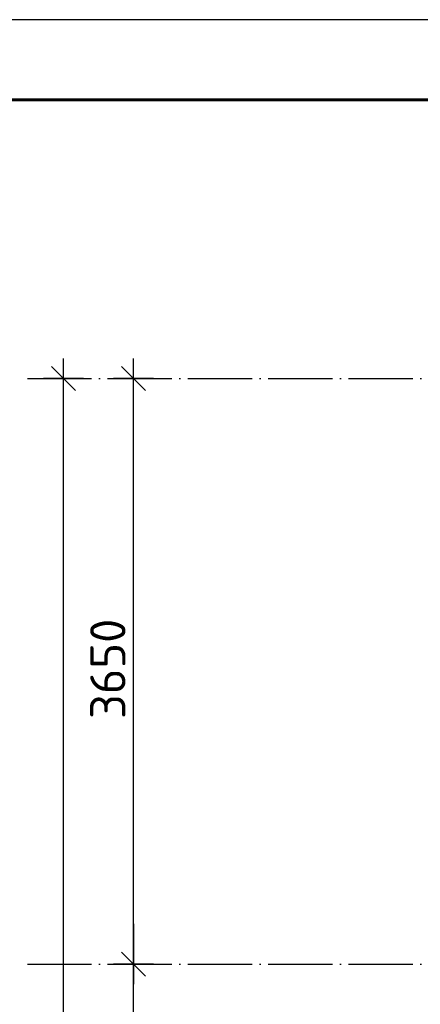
# Model space of a CAD drawing. Header units: millimetres. Extents: x 40580 to 559114, y -343730 to 81020.
# Tile 498 of 656: x 379981 to 382476, y -43532 to -37394. Entities that reach past the tile are written whole.
import ezdxf

# ---------------------------------------------------------------- set-up
doc = ezdxf.new("R2010")
doc.units = ezdxf.units.MM
doc.linetypes.add('______11', pattern=[500, 400, -50, 0, -50])
doc.linetypes.add('______5', pattern=[1100, 800, -100, 100, -100])
for name, color, linetype in [('___________________', 253, '______5'), ('______________________', 7, 'Continuous'), ('Тонкие', 7, 'Continuous')]:
    doc.layers.add(name, color=color, linetype=linetype)
doc.styles.add('ISOCPEUR', font='isocpeur.ttf')

# ---------------------------------------------------------------- blocks, each defined once
blk = doc.blocks.new('Из_буфера8386')
at = {"linetype": 'Continuous', "lineweight": 25, "ltscale": 100}
blk.add_lwpolyline([(61.9, 59400), (61.9, 0), (42061.9, 0), (42061.9, 59400), (61.9, 59400)], dxfattribs=at)
blk.add_lwpolyline([(61.9, 59400), (61.9, 0), (42061.9, 0), (42061.9, 59400), (61.9, 59400)], dxfattribs=at)
at = {"linetype": 'Continuous', "lineweight": 60, "ltscale": 100}
blk.add_lwpolyline([(2061.9, 58900), (2061.9, 500), (41561.9, 500), (41561.9, 58900), (2061.9, 58900)], dxfattribs=at)
blk = doc.blocks.new('ALL_ML_STRICH')
at = {"color": 0, "linetype": 'ByBlock', "lineweight": -2}
for p, q in [((0, -0.5), (0, 0.5)), ((-0.3, -0.3), (0.3, 0.3)), ((-1, 0), (0.5, 0))]:
    blk.add_line(p, q, dxfattribs=at)

msp = doc.modelspace()

# ---------------------------------------------------------------- linework, layer by layer
at = {"layer": '___________________', "color": 253, "linetype": '______11'}
for p, q in [((380028.1, -39631, -3800), (397008.1, -39631, -3800)), ((380028.1, -43281, -3800), (397008.1, -43281, -3800))]:
    msp.add_line(p, q, dxfattribs=at)
at = {"layer": '______________________', "color": 253, "linetype": 'Continuous'}
msp.add_line((380360.3, -39631, -3800), (380253.8, -39631, -3800), dxfattribs=at)
at = {"layer": '______________________', "color": 7, "linetype": 'Continuous'}
for p, q in [((380253.8, -86121, -3800), (380253.8, -39631, -3800)), ((380689.5, -43281, -3800), (380689.5, -39631, -3800)), ((380689.5, -46581, -3800), (380689.5, -43281, -3800))]:
    msp.add_line(p, q, dxfattribs=at)

# ---------------------------------------------------------------- block references
at = {"layer": '______________________', "color": 7, "linetype": 'Continuous', "xscale": 250, "yscale": 250, "zscale": 250}
for p, rotation in [((380253.8, -39631, -3800), 90), ((380689.5, -39631, -3800), 90), ((380689.5, -43281, -3800), 270), ((380689.5, -43281, -3800), 90)]:
    msp.add_blockref('ALL_ML_STRICH', p, dxfattribs=dict(at, rotation=rotation))
at = {"layer": 'Тонкие'}
msp.add_blockref('Из_буфера8386', (373458, -96794), dxfattribs=at)

# ---------------------------------------------------------------- texts
at = {"layer": '______________________', "color": 7, "style": 'ISOCPEUR'}
msp.add_text('3650', height=220, rotation=90, dxfattribs=at).set_placement((380639.5, -41753, -3800))

doc.saveas('drawing.dxf')
